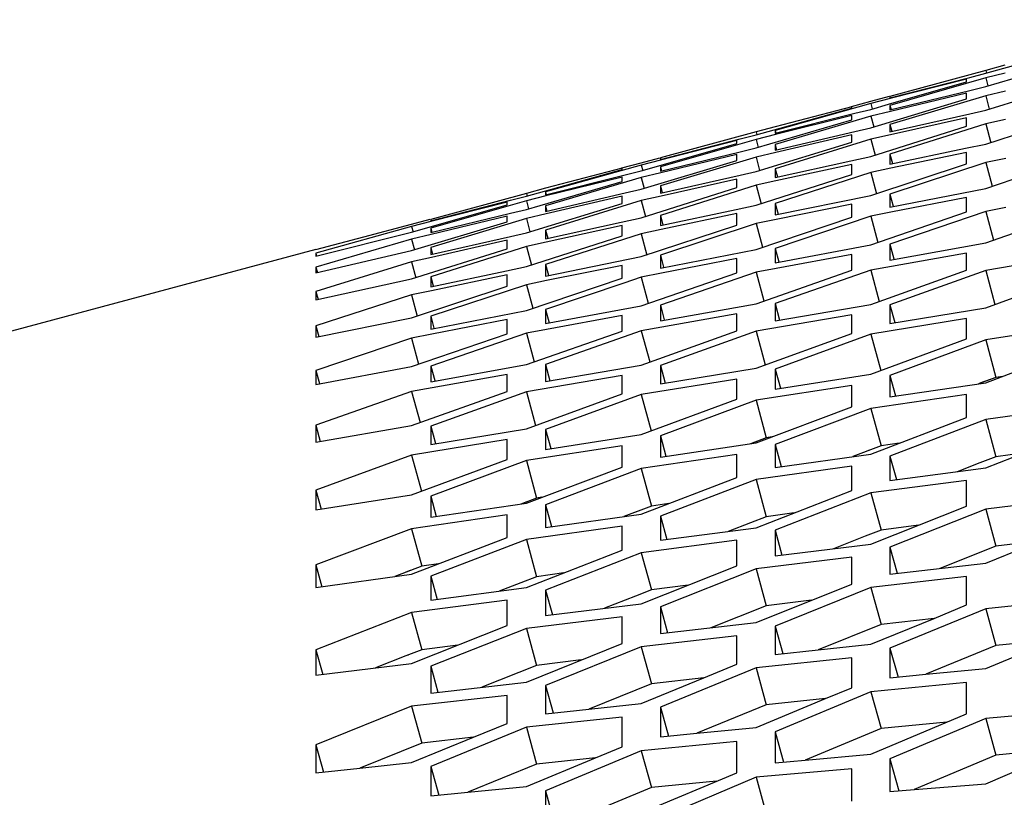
# Model space of a CAD drawing. Header units: millimetres. Extents: x 0 to 420, y 0 to 297.
# Tile 283 of 514: x 237.49 to 239.98, y 249.99 to 251.95. Entities that reach past the tile are written whole.
import ezdxf

# ---------------------------------------------------------------- set-up
doc = ezdxf.new("R2010")
doc.units = ezdxf.units.MM
doc.header["$LTSCALE"] = 23.1
doc.layers.get('0').update_dxf_attribs({"linetype": 'CONTINUOUS'})
doc.layers.add('DIM_PILOTEES', color=7, linetype='CONTINUOUS')
doc.styles.get("Standard").update_dxf_attribs({"font": 'txt', "width": 0.7})
doc.dimstyles.new('DIMSTYLE_1', dxfattribs={"dimtxt": 2.5, "dimasz": 3.5, "dimexe": 2, "dimexo": 0, "dimtad": 1, "dimdec": 0, "dimlfac": 10, "dimdsep": 46, "dimtxsty": 'Standard', "dimblk": '_FILLED', "dimblk1": '_FILLED', "dimblk2": '_FILLED', "dimcen": 0.09, "dimazin": 2, "dimtp": 1.2, "dimtm": 1.2, "dimtfac": 1, "dimtdec": 0, "dimtofl": 0, "dimtmove": 0, "dimatfit": 3, "dimldrblk": '_FILLED', "dimfxl": 0, "dimtolj": 1, "dimarcsym": 0})
doc.dimstyles.new('DIMSTYLE_2', dxfattribs={"dimtxt": 2.5, "dimasz": 3.5, "dimexe": 2, "dimexo": 0, "dimtad": 1, "dimdec": 0, "dimlfac": 10, "dimdsep": 46, "dimtxsty": 'Standard', "dimblk": '_FILLED', "dimblk1": '_FILLED', "dimblk2": '_FILLED', "dimcen": 0.09, "dimazin": 2, "dimtp": 0.5, "dimtm": 0.5, "dimtfac": 1, "dimtdec": 0, "dimtofl": 0, "dimtmove": 0, "dimatfit": 3, "dimldrblk": '_FILLED', "dimfxl": 0, "dimtolj": 1, "dimarcsym": 0})
doc.dimstyles.new('DIMSTYLE_4', dxfattribs={"dimtxt": 2.5, "dimasz": 3.5, "dimexe": 2, "dimexo": 0, "dimtad": 1, "dimdec": 0, "dimlfac": 10, "dimdsep": 46, "dimtxsty": 'Standard', "dimblk": '_FILLED', "dimblk1": '_FILLED', "dimblk2": '_FILLED', "dimcen": 0.09, "dimazin": 2, "dimtp": 0.8, "dimtm": 0.8, "dimtfac": 1, "dimtdec": 0, "dimtofl": 0, "dimtmove": 0, "dimatfit": 3, "dimldrblk": '_FILLED', "dimfxl": 0, "dimtolj": 1, "dimarcsym": 0})

# ---------------------------------------------------------------- blocks, each defined once
blk = doc.blocks.new('_FILLED')
at = {"color": 0, "linetype": 'ByBlock'}
blk.add_solid([(0, 0), (-1, 0.14286), (-1, -0.14286)], dxfattribs=at)
blk = doc.blocks.new('*D1')
at = {"layer": 'DIM_PILOTEES', "color": 2, "linetype": 'Continuous'}
for p, q in [((273.9153, 254.2086), (213.2201, 254.2086)), ((215.2201, 254.2086), (215.2201, 191.8279)), ((215.2201, 129.4471), (215.2201, 191.8279)), ((273.9407, 129.4471), (213.2201, 129.4471))]:
    blk.add_line(p, q, dxfattribs=at)
at = {"layer": 'DIM_PILOTEES', "color": 2, "linetype": 'Continuous', "xscale": 3.5, "yscale": 3.5, "zscale": 3.5}
for p, rotation in [((215.2201, 254.2086), 90), ((215.2201, 129.4471), 270)]:
    blk.add_blockref('_FILLED', p, dxfattribs=dict(at, rotation=rotation))
at = {"layer": 'DIM_PILOTEES', "color": 2, "linetype": 'Continuous', "insert": (212.0951, 191.6644), "char_height": 2.5, "width": 10.982143, "attachment_point": 2, "rotation": 90, "line_spacing_factor": 0.9}
blk.add_mtext('{\\ftxt;\\W0.0001;\\H0.0001;\\~}{\\ftxt;\\W2.9285714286;\\H2.5; }{\\ftxt;\\W0.0001;\\H0.0001;\\~}', dxfattribs=at)
blk = doc.blocks.new('*D2')
at = {"layer": 'DIM_PILOTEES', "color": 2, "linetype": 'Continuous'}
for p, q in [((226.3883, 206.1532), (226.3883, 267.8625)), ((243.2945, 226.4959), (243.2945, 267.8625)), ((226.3883, 265.8625), (218.8883, 265.8625)), ((218.8883, 265.8625), (234.8414, 265.8625)), ((250.7945, 265.8625), (234.8414, 265.8625)), ((243.2945, 265.8625), (250.7945, 265.8625))]:
    blk.add_line(p, q, dxfattribs=at)
at = {"layer": 'DIM_PILOTEES', "color": 2, "linetype": 'Continuous', "xscale": 3.5, "yscale": 3.5, "zscale": 3.5}
blk.add_blockref('_FILLED', (226.3883, 265.8625), dxfattribs=at)
at = {"layer": 'DIM_PILOTEES', "color": 2, "linetype": 'Continuous', "xscale": 3.5, "yscale": 3.5, "zscale": 3.5, "rotation": 180}
blk.add_blockref('_FILLED', (243.2945, 265.8625), dxfattribs=at)
at = {"layer": 'DIM_PILOTEES', "color": 2, "linetype": 'Continuous', "insert": (235.5503, 268.9875), "char_height": 2.5, "width": 8.035714, "attachment_point": 2, "line_spacing_factor": 0.9}
blk.add_mtext('{\\ftxt;\\W0.0001;\\H0.0001;\\~}{\\ftxt;\\W2.1428571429;\\H2.5; }{\\ftxt;\\W0.0001;\\H0.0001;\\~}', dxfattribs=at)
blk = doc.blocks.new('*D9')
at = {"layer": 'DIM_PILOTEES', "color": 2, "linetype": 'Continuous'}
for p, q in [((226.3883, 206.1532), (226.3883, 279.9641)), ((276.2211, 241.5579), (276.2211, 279.9641)), ((226.3883, 277.9641), (251.3047, 277.9641)), ((276.2211, 277.9641), (251.3047, 277.9641))]:
    blk.add_line(p, q, dxfattribs=at)
at = {"layer": 'DIM_PILOTEES', "color": 2, "linetype": 'Continuous', "xscale": 3.5, "yscale": 3.5, "zscale": 3.5, "rotation": 180}
blk.add_blockref('_FILLED', (226.3883, 277.9641), dxfattribs=at)
at = {"layer": 'DIM_PILOTEES', "color": 2, "linetype": 'Continuous', "xscale": 3.5, "yscale": 3.5, "zscale": 3.5}
blk.add_blockref('_FILLED', (276.2211, 277.9641), dxfattribs=at)
at = {"layer": 'DIM_PILOTEES', "color": 2, "linetype": 'Continuous', "insert": (253.158, 281.0891), "char_height": 2.5, "width": 8.839286, "attachment_point": 2, "line_spacing_factor": 0.9}
blk.add_mtext('{\\ftxt;\\W0.0001;\\H0.0001;\\~}{\\ftxt;\\W2.3571428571;\\H2.5; }{\\ftxt;\\W0.0001;\\H0.0001;\\~}', dxfattribs=at)

msp = doc.modelspace()

# ---------------------------------------------------------------- linework, layer by layer
at = {"color": 3, "linetype": 'Continuous'}
for p, q in [((239.9756, 251.8285), (240.1713, 251.883)), ((239.9298, 251.7822), (240.1713, 251.8531)), ((239.9298, 251.823), (239.6883, 251.7572)), ((239.8895, 251.8054), (239.9298, 251.8157)), ((239.9782, 251.8358), (239.9298, 251.823)), ((239.9298, 251.8157), (239.9756, 251.8285)), ((239.9789, 251.8163), (239.9298, 251.8041)), ((239.6844, 251.7374), (239.8815, 251.7937)), ((239.6883, 251.7536), (239.8895, 251.8054)), ((239.9298, 251.8041), (239.6883, 251.7347)), ((239.8815, 251.801), (239.6888, 251.7517)), ((239.8815, 251.7937), (239.8815, 251.801)), ((239.9298, 251.7226), (240.1713, 251.797)), ((239.6883, 251.7238), (239.8895, 251.7725)), ((239.8895, 251.7725), (239.9298, 251.7822)), ((239.9795, 251.7706), (239.9298, 251.759)), ((239.5915, 251.7322), (239.64, 251.745)), ((239.64, 251.745), (239.6872, 251.7578)), ((239.6888, 251.7517), (239.64, 251.7392)), ((239.64, 251.6782), (239.8815, 251.7508)), ((239.9298, 251.759), (239.6883, 251.686)), ((239.6883, 251.7572), (239.6883, 251.7536)), ((239.8815, 251.7653), (239.6894, 251.7192)), ((239.8815, 251.7508), (239.8815, 251.7653)), ((239.396, 251.6732), (239.5917, 251.7277)), ((239.64, 251.7392), (239.3985, 251.6716)), ((239.5917, 251.7313), (239.3987, 251.6805)), ((239.5917, 251.7277), (239.5917, 251.7313)), ((239.5998, 251.7146), (239.64, 251.7246)), ((239.64, 251.7246), (239.6844, 251.7374)), ((239.6894, 251.7192), (239.64, 251.7072)), ((239.6883, 251.7347), (239.6883, 251.7238)), ((239.8895, 251.7135), (239.9298, 251.7226)), ((239.3502, 251.6271), (239.5917, 251.6979)), ((239.3985, 251.6643), (239.5998, 251.7146)), ((239.64, 251.7072), (239.3985, 251.6361)), ((239.5917, 251.7088), (239.3993, 251.6611)), ((239.5917, 251.6979), (239.5917, 251.7088)), ((239.6883, 251.6679), (239.8895, 251.7135)), ((239.8815, 251.7036), (239.69, 251.6605)), ((239.8815, 251.6818), (239.8815, 251.7036)), ((239.9298, 251.6369), (240.1713, 251.7147)), ((239.98, 251.6987), (239.9298, 251.6877)), ((239.3502, 251.6677), (239.1087, 251.6019)), ((239.3987, 251.6805), (239.3502, 251.6677)), ((239.3502, 251.6604), (239.396, 251.6732)), ((239.3985, 251.6716), (239.3985, 251.6643)), ((239.3985, 251.6216), (239.5998, 251.6688)), ((239.5998, 251.6688), (239.64, 251.6782)), ((239.64, 251.6056), (239.8815, 251.6818)), ((239.9298, 251.6877), (239.6883, 251.6113)), ((239.6883, 251.686), (239.6883, 251.6679)), ((239.1087, 251.5983), (239.31, 251.6501)), ((239.3502, 251.6488), (239.1087, 251.5795)), ((239.3019, 251.6457), (239.1092, 251.5964)), ((239.3019, 251.6385), (239.3019, 251.6457)), ((239.31, 251.6501), (239.3502, 251.6604)), ((239.3993, 251.6611), (239.3502, 251.6488)), ((239.3502, 251.5677), (239.5917, 251.6421)), ((239.64, 251.6492), (239.3985, 251.5745)), ((239.5917, 251.6602), (239.3999, 251.6156)), ((239.5917, 251.6421), (239.5917, 251.6602)), ((239.69, 251.6605), (239.64, 251.6492)), ((239.1049, 251.5822), (239.3019, 251.6385)), ((239.1087, 251.5687), (239.31, 251.6174)), ((239.31, 251.6174), (239.3502, 251.6271)), ((239.3985, 251.6361), (239.3985, 251.6216)), ((239.6883, 251.5859), (239.8793, 251.6262)), ((239.8793, 251.6262), (239.9298, 251.6369)), ((239.0604, 251.5897), (239.1076, 251.6025)), ((239.1092, 251.5964), (239.0604, 251.5839)), ((239.0604, 251.5232), (239.3019, 251.5958)), ((239.3502, 251.6039), (239.1087, 251.5311)), ((239.1087, 251.6019), (239.1087, 251.5983)), ((239.3019, 251.6102), (239.1099, 251.564)), ((239.3019, 251.5958), (239.3019, 251.6102)), ((239.3999, 251.6156), (239.3502, 251.6039)), ((239.3985, 251.5528), (239.5897, 251.5947)), ((239.5897, 251.5947), (239.64, 251.6056)), ((239.6883, 251.6113), (239.6883, 251.5859)), ((239.8815, 251.6157), (239.6905, 251.5757)), ((239.8815, 251.5866), (239.8815, 251.6157)), ((239.9298, 251.525), (240.1713, 251.6063)), ((239.9804, 251.6006), (239.9298, 251.5904)), ((238.8165, 251.518), (239.0121, 251.5724)), ((239.0604, 251.5839), (238.819, 251.5163)), ((239.0121, 251.576), (238.8191, 251.5252)), ((239.0119, 251.5769), (239.0604, 251.5897)), ((239.0121, 251.5724), (239.0121, 251.576)), ((239.0202, 251.5594), (239.0604, 251.5694)), ((239.0604, 251.5694), (239.1049, 251.5822)), ((239.1087, 251.5795), (239.1087, 251.5687)), ((239.31, 251.5587), (239.3502, 251.5677)), ((239.3985, 251.5745), (239.3985, 251.5528)), ((239.5917, 251.5855), (239.4004, 251.544)), ((239.5917, 251.5602), (239.5917, 251.5855)), ((239.64, 251.5071), (239.8815, 251.5866)), ((239.6905, 251.5757), (239.64, 251.565)), ((239.9298, 251.5904), (239.6883, 251.5105)), ((238.7707, 251.472), (239.0121, 251.5428)), ((238.819, 251.5091), (239.0202, 251.5594)), ((239.0604, 251.5521), (238.819, 251.481)), ((239.0121, 251.5536), (238.8198, 251.5059)), ((239.0121, 251.5428), (239.0121, 251.5536)), ((239.1099, 251.564), (239.0604, 251.5521)), ((239.1087, 251.513), (239.31, 251.5587)), ((239.3019, 251.5487), (239.1104, 251.5056)), ((239.3019, 251.527), (239.3019, 251.5487)), ((239.3502, 251.4823), (239.5917, 251.5602)), ((239.4004, 251.544), (239.3502, 251.533)), ((239.64, 251.565), (239.3985, 251.4869)), ((238.8191, 251.5252), (238.7707, 251.5124)), ((238.7707, 251.5052), (238.8165, 251.518)), ((239.0202, 251.5138), (239.0604, 251.5232)), ((239.0604, 251.4509), (239.3019, 251.527)), ((239.3502, 251.533), (239.1087, 251.4566)), ((239.1087, 251.5311), (239.1087, 251.513)), ((239.6883, 251.4779), (239.9298, 251.525)), ((238.7707, 251.5124), (238.5292, 251.4466)), ((238.5292, 251.443), (238.7304, 251.4949)), ((238.7707, 251.4936), (238.5292, 251.4243)), ((238.7304, 251.4949), (238.7707, 251.5052)), ((238.8198, 251.5059), (238.7707, 251.4936)), ((238.819, 251.5163), (238.819, 251.5091)), ((238.819, 251.4666), (239.0202, 251.5138)), ((239.0604, 251.4943), (238.819, 251.4197)), ((239.0121, 251.5052), (238.8204, 251.4605)), ((239.0121, 251.4872), (239.0121, 251.5052)), ((239.1104, 251.5056), (239.0604, 251.4943)), ((239.3985, 251.458), (239.64, 251.5071)), ((239.6883, 251.5105), (239.6883, 251.4779)), ((239.8815, 251.5017), (239.6908, 251.4648)), ((239.8815, 251.4655), (239.8815, 251.5017)), ((238.5253, 251.427), (238.7224, 251.4833)), ((238.7224, 251.4905), (238.5297, 251.4412)), ((238.7224, 251.4833), (238.7224, 251.4905)), ((238.7304, 251.4623), (238.7707, 251.472)), ((238.7707, 251.4129), (239.0121, 251.4872)), ((238.819, 251.481), (238.819, 251.4666)), ((239.1087, 251.4314), (239.2997, 251.4717)), ((239.2997, 251.4717), (239.3502, 251.4823)), ((239.3985, 251.4869), (239.3985, 251.458)), ((239.5917, 251.4848), (239.4009, 251.4463)), ((239.5917, 251.4522), (239.5917, 251.4848)), ((239.9808, 251.4765), (239.9298, 251.467)), ((239.9298, 251.3872), (240.1713, 251.4719)), ((238.4809, 251.4344), (238.5281, 251.4472)), ((238.5292, 251.4135), (238.7304, 251.4623)), ((238.7707, 251.4489), (238.5292, 251.3761)), ((238.5292, 251.4466), (238.5292, 251.443)), ((238.7224, 251.4551), (238.5303, 251.4089)), ((238.7224, 251.4407), (238.7224, 251.4551)), ((238.8204, 251.4605), (238.7707, 251.4489)), ((239.0102, 251.44), (239.0604, 251.4509)), ((239.1087, 251.4566), (239.1087, 251.4314)), ((239.3019, 251.4612), (239.1109, 251.4211)), ((239.3019, 251.4323), (239.3019, 251.4612)), ((239.3502, 251.371), (239.5917, 251.4522)), ((239.4009, 251.4463), (239.3502, 251.4361)), ((239.64, 251.4549), (239.3985, 251.3734)), ((239.64, 251.3825), (239.8815, 251.4655)), ((239.6908, 251.4648), (239.64, 251.4549)), ((239.9298, 251.467), (239.6883, 251.3838)), ((238.4809, 251.4286), (238.2394, 251.3611)), ((238.3602, 251.4025), (238.4809, 251.4344)), ((238.5297, 251.4412), (238.4809, 251.4286)), ((238.4809, 251.3682), (238.7224, 251.4407)), ((238.4809, 251.4142), (238.5253, 251.427)), ((238.5292, 251.4243), (238.5292, 251.4135)), ((238.819, 251.398), (239.0102, 251.44)), ((238.819, 251.4197), (238.819, 251.398)), ((239.0121, 251.4309), (238.8209, 251.3892)), ((239.0121, 251.4056), (239.0121, 251.4309)), ((239.0604, 251.3528), (239.3019, 251.4323)), ((239.1109, 251.4211), (239.0604, 251.4105)), ((239.3502, 251.4361), (239.1087, 251.3563)), ((238.2394, 251.3539), (238.4809, 251.4142)), ((238.2394, 251.3704), (238.3602, 251.4025)), ((238.4809, 251.397), (238.2394, 251.3259)), ((238.5303, 251.4089), (238.4809, 251.397)), ((238.5292, 251.3581), (238.7304, 251.4038)), ((238.7224, 251.3939), (238.5309, 251.3507)), ((238.7224, 251.3722), (238.7224, 251.3939)), ((238.7304, 251.4038), (238.7707, 251.4129)), ((238.7707, 251.3278), (239.0121, 251.4056)), ((239.0604, 251.4105), (238.819, 251.3324)), ((238.2394, 251.3707), (235.0709, 250.5217)), ((238.2394, 251.3707), (238.2394, 251.3704)), ((238.2394, 251.3115), (238.4809, 251.3682)), ((238.4809, 251.2962), (238.7224, 251.3722)), ((238.7707, 251.3783), (238.5292, 251.302)), ((238.5292, 251.3761), (238.5292, 251.3581)), ((238.8209, 251.3892), (238.7707, 251.3783)), ((239.1087, 251.3238), (239.3502, 251.371)), ((239.3985, 251.3372), (239.64, 251.3825)), ((239.3985, 251.3734), (239.3985, 251.3372)), ((239.6883, 251.3439), (239.9298, 251.3872)), ((239.6883, 251.3838), (239.6883, 251.3439)), ((238.2394, 251.3611), (238.2394, 251.3539)), ((238.5309, 251.3507), (238.4809, 251.3394)), ((238.819, 251.3036), (239.0604, 251.3528)), ((239.1087, 251.3563), (239.1087, 251.3238)), ((239.3019, 251.3477), (239.1113, 251.3107)), ((239.3019, 251.3116), (239.3019, 251.3477)), ((239.5917, 251.3581), (239.4012, 251.3227)), ((239.5917, 251.3184), (239.5917, 251.3581)), ((239.8815, 251.3618), (239.64, 251.3188)), ((239.8815, 251.3183), (239.8815, 251.3618)), ((240.1713, 251.3587), (239.9298, 251.3177)), ((238.4809, 251.3394), (238.2394, 251.2648)), ((238.2394, 251.3259), (238.2394, 251.3115)), ((238.7202, 251.3172), (238.7707, 251.3278)), ((238.819, 251.3324), (238.819, 251.3036)), ((239.0121, 251.3306), (238.8213, 251.292)), ((239.0121, 251.2981), (239.0121, 251.3306)), ((239.4012, 251.3227), (239.3502, 251.3132)), ((239.3502, 251.2338), (239.5917, 251.3184)), ((239.64, 251.3188), (239.3985, 251.234)), ((239.64, 251.2321), (239.8815, 251.3183)), ((238.2394, 251.2433), (238.4809, 251.2962)), ((238.5292, 251.2768), (238.7202, 251.3172)), ((238.5292, 251.302), (238.5292, 251.2768)), ((238.7224, 251.3067), (238.5313, 251.2666)), ((238.7224, 251.2779), (238.7224, 251.3067)), ((238.7707, 251.217), (239.0121, 251.2981)), ((239.0604, 251.3008), (239.0162, 251.2859)), ((239.0604, 251.2287), (239.3019, 251.3116)), ((239.1113, 251.3107), (239.0604, 251.3008)), ((239.3502, 251.3132), (239.1087, 251.23)), ((239.9298, 251.3177), (239.6883, 251.2311)), ((239.9298, 251.2236), (240.1713, 251.3115)), ((238.4809, 251.1985), (238.7224, 251.2779)), ((238.7707, 251.2817), (238.5292, 251.202)), ((238.8213, 251.292), (238.7707, 251.2817)), ((239.0162, 251.2859), (238.819, 251.2194)), ((238.2394, 251.2648), (238.2394, 251.2433)), ((238.4809, 251.256), (238.2394, 251.178)), ((238.5313, 251.2666), (238.4809, 251.256)), ((238.819, 251.1834), (239.0604, 251.2287)), ((238.819, 251.2194), (238.819, 251.1834)), ((239.1087, 251.1904), (239.3502, 251.2338)), ((239.1087, 251.23), (239.1087, 251.1904)), ((239.3985, 251.234), (239.3985, 251.1907)), ((239.3985, 251.1907), (239.64, 251.2321)), ((239.6883, 251.2311), (239.6883, 251.1841)), ((239.6883, 251.1841), (239.9298, 251.2236)), ((238.2394, 251.1493), (238.4809, 251.1985)), ((238.5292, 251.1697), (238.7707, 251.217)), ((238.5292, 251.202), (238.5292, 251.1697)), ((239.0121, 251.2044), (238.8217, 251.1689)), ((239.0121, 251.1648), (239.0121, 251.2044)), ((239.3019, 251.2084), (239.0604, 251.1653)), ((239.3019, 251.1651), (239.3019, 251.2084)), ((239.5917, 251.2056), (239.3502, 251.1645)), ((239.5917, 251.1587), (239.5917, 251.2056)), ((239.8815, 251.196), (239.64, 251.1569)), ((239.8815, 251.1454), (239.8815, 251.196)), ((238.2394, 251.178), (238.2394, 251.1493)), ((238.7224, 251.1937), (238.5317, 251.1567)), ((238.7224, 251.1578), (238.7224, 251.1937)), ((238.8217, 251.1689), (238.7707, 251.1594)), ((240.1713, 251.1796), (239.9298, 251.1425)), ((238.4809, 251.1468), (238.2394, 251.0654)), ((238.4809, 251.075), (238.7224, 251.1578)), ((238.5317, 251.1567), (238.4809, 251.1468)), ((238.7707, 251.1594), (238.5292, 251.0763)), ((238.7707, 251.0803), (239.0121, 251.1648)), ((239.0604, 251.1653), (238.819, 251.0805)), ((239.0604, 251.0789), (239.3019, 251.1651)), ((239.3502, 251.1645), (239.1087, 251.078)), ((239.3502, 251.0708), (239.5917, 251.1587)), ((239.64, 251.1569), (239.3985, 251.0688)), ((239.64, 251.0558), (239.8815, 251.1454)), ((239.9298, 251.1425), (239.6883, 251.0527)), ((239.9298, 251.0341), (240.1713, 251.1253)), ((238.2394, 251.0295), (238.4809, 251.075)), ((238.5292, 251.0368), (238.7707, 251.0803)), ((238.5292, 251.0763), (238.5292, 251.0368)), ((238.819, 251.0805), (238.819, 251.0374)), ((238.819, 251.0374), (239.0604, 251.0789)), ((239.1087, 251.078), (239.1087, 251.0312)), ((239.1087, 251.0312), (239.3502, 251.0708)), ((238.2394, 251.0654), (238.2394, 251.0295)), ((238.7224, 251.055), (238.4809, 251.0118)), ((238.7224, 251.0119), (238.7224, 251.055)), ((239.0121, 251.0525), (238.7707, 251.0113)), ((239.0121, 251.0058), (239.0121, 251.0525)), ((239.3985, 251.0688), (239.3985, 251.0183)), ((239.3985, 251.0183), (239.64, 251.0558)), ((239.6883, 251.0527), (239.6883, 250.9986)), ((239.3019, 251.0433), (239.0604, 251.0041)), ((239.3019, 250.9929), (239.3019, 251.0433)), ((239.5917, 251.0273), (239.3502, 250.9901)), ((239.5917, 250.9732), (239.5917, 251.0273)), ((239.6883, 250.9986), (239.9298, 251.0341)), ((238.4809, 251.0118), (238.2394, 250.9271)), ((238.4809, 250.9258), (238.7224, 251.0119)), ((238.7707, 251.0113), (238.5292, 250.9249)), ((238.7707, 250.918), (239.0121, 251.0058)), ((239.0604, 251.0041), (238.819, 250.916)), ((239.8815, 251.0045), (239.64, 250.9693)), ((239.8815, 250.9467), (239.8815, 251.0045)), ((239.0604, 250.9034), (239.3019, 250.9929)), ((239.3502, 250.9901), (239.1087, 250.9004)), ((239.3502, 250.8821), (239.5917, 250.9732)), ((240.1713, 250.9749), (239.9298, 250.9417)), ((239.64, 250.9693), (239.3985, 250.8779)), ((239.64, 250.854), (239.8815, 250.9467)), ((238.2394, 250.9271), (238.2394, 250.8842)), ((238.2394, 250.8842), (238.4809, 250.9258)), ((238.5292, 250.9249), (238.5292, 250.8784)), ((239.9298, 250.9417), (239.6883, 250.8486)), ((238.5292, 250.8784), (238.7707, 250.918)), ((238.819, 250.916), (238.819, 250.8658)), ((238.819, 250.8658), (239.0604, 250.9034)), ((239.1087, 250.9004), (239.1087, 250.8465)), ((239.9298, 250.819), (240.1713, 250.9134)), ((238.7224, 250.8906), (238.4809, 250.8513)), ((238.7224, 250.8404), (238.7224, 250.8906)), ((239.0121, 250.875), (238.7707, 250.8376)), ((239.0121, 250.8211), (239.0121, 250.875)), ((239.1087, 250.8465), (239.3502, 250.8821)), ((239.3985, 250.8779), (239.3985, 250.8203)), ((238.4809, 250.8513), (238.2394, 250.7633)), ((239.3019, 250.8526), (239.0604, 250.8172)), ((239.3019, 250.7951), (239.3019, 250.8526)), ((239.3985, 250.8203), (239.64, 250.854)), ((239.6883, 250.8486), (239.6883, 250.7874)), ((238.4809, 250.751), (238.7224, 250.8404)), ((238.7707, 250.8376), (238.5292, 250.748)), ((238.7707, 250.7301), (239.0121, 250.8211)), ((239.5917, 250.8234), (239.3502, 250.7901)), ((239.5917, 250.7622), (239.5917, 250.8234)), ((239.0604, 250.8172), (238.819, 250.726)), ((239.6883, 250.7874), (239.9298, 250.819)), ((239.0604, 250.7024), (239.3019, 250.7951)), ((239.3502, 250.7901), (239.1087, 250.6971)), ((239.8815, 250.7874), (239.64, 250.7561)), ((239.8815, 250.7225), (239.8815, 250.7874)), ((238.2394, 250.7633), (238.2394, 250.7133)), ((238.2394, 250.7133), (238.4809, 250.751)), ((238.5292, 250.748), (238.5292, 250.6944)), ((239.3502, 250.6679), (239.5917, 250.7622)), ((239.64, 250.7561), (239.3985, 250.6615)), ((238.5292, 250.6944), (238.7707, 250.7301)), ((238.819, 250.726), (238.819, 250.6687)), ((239.64, 250.6266), (239.8815, 250.7225)), ((240.1713, 250.7445), (239.9298, 250.7152)), ((238.7224, 250.7007), (238.4809, 250.6652)), ((238.7224, 250.6434), (238.7224, 250.7007)), ((238.819, 250.6687), (239.0604, 250.7024)), ((239.1087, 250.6971), (239.1087, 250.6362)), ((239.9298, 250.7152), (239.6883, 250.619)), ((239.9298, 250.5784), (240.1713, 250.676)), ((238.4809, 250.6652), (238.2394, 250.574)), ((239.0121, 250.6719), (238.7707, 250.6384)), ((239.0121, 250.611), (239.0121, 250.6719)), ((239.1087, 250.6362), (239.3502, 250.6679)), ((239.3985, 250.6615), (239.3985, 250.5969)), ((238.4809, 250.5509), (238.7224, 250.6434)), ((238.7707, 250.6384), (238.5292, 250.5457)), ((239.3019, 250.6363), (239.0604, 250.6049)), ((239.3019, 250.5718), (239.3019, 250.6363)), ((239.3985, 250.5969), (239.64, 250.6266)), ((238.7707, 250.5168), (239.0121, 250.611)), ((239.0604, 250.6049), (238.819, 250.5105)), ((239.6883, 250.619), (239.6883, 250.5508)), ((238.2394, 250.574), (238.2394, 250.517)), ((239.5917, 250.594), (239.3502, 250.5646)), ((239.5917, 250.5257), (239.5917, 250.594)), ((239.6883, 250.5508), (239.9298, 250.5784)), ((238.2394, 250.517), (238.4809, 250.5509)), ((239.0604, 250.476), (239.3019, 250.5718)), ((239.3502, 250.5646), (239.1087, 250.4685)), ((238.5292, 250.5457), (238.5292, 250.485)), ((239.3502, 250.4283), (239.5917, 250.5257)), ((239.8815, 250.5447), (239.64, 250.5174)), ((239.8815, 250.4729), (239.8815, 250.5447)), ((238.5292, 250.485), (238.7707, 250.5168)), ((238.819, 250.5105), (238.819, 250.4461)), ((239.64, 250.5174), (239.3985, 250.4197)), ((238.7224, 250.4853), (238.4809, 250.4538)), ((238.7224, 250.421), (238.7224, 250.4853)), ((238.819, 250.4461), (239.0604, 250.476)), ((240.1713, 250.4887), (239.9298, 250.4634)), ((238.4809, 250.4538), (238.2394, 250.3595)), ((239.1087, 250.4685), (239.1087, 250.4005)), ((239.9298, 250.4634), (239.6883, 250.3641)), ((239.7994, 250.4392), (239.8815, 250.4729)), ((239.0121, 250.4434), (238.7707, 250.4139)), ((239.0121, 250.3755), (239.0121, 250.4434)), ((239.1087, 250.4005), (239.3502, 250.4283)), ((239.64, 250.3739), (239.7994, 250.4392)), ((238.4809, 250.3254), (238.7224, 250.421)), ((238.7707, 250.4139), (238.5292, 250.318)), ((239.3985, 250.4197), (239.3985, 250.3481)), ((239.9298, 250.3125), (240.1713, 250.4131)), ((238.7707, 250.2783), (239.0121, 250.3755)), ((239.3019, 250.3947), (239.0604, 250.3672)), ((239.3019, 250.3232), (239.3019, 250.3947)), ((239.5067, 250.3597), (239.64, 250.3739)), ((238.2394, 250.3595), (238.2394, 250.2954)), ((239.0604, 250.3672), (238.819, 250.2697)), ((239.3985, 250.3481), (239.5067, 250.3597)), ((239.6883, 250.3641), (239.6883, 250.2888)), ((238.2394, 250.2954), (238.4809, 250.3254)), ((239.5917, 250.3392), (239.3502, 250.3138)), ((239.5917, 250.264), (239.5917, 250.3392)), ((238.5292, 250.318), (238.5292, 250.2503)), ((239.3502, 250.3138), (239.1087, 250.2147)), ((239.2184, 250.289), (239.3019, 250.3232)), ((239.779, 250.2978), (239.9298, 250.3125)), ((238.5292, 250.2503), (238.7707, 250.2783)), ((239.0604, 250.2243), (239.2184, 250.289)), ((239.8815, 250.2768), (239.64, 250.2535)), ((239.6883, 250.2888), (239.779, 250.2978)), ((239.8815, 250.198), (239.8815, 250.2768)), ((238.819, 250.2697), (238.819, 250.1984)), ((239.64, 250.2535), (239.3985, 250.1528)), ((239.5258, 250.2366), (239.5917, 250.264)), ((238.7224, 250.2447), (238.4809, 250.2171)), ((238.7224, 250.1735), (238.7224, 250.2447)), ((239.3502, 250.1636), (239.5258, 250.2366)), ((238.4809, 250.2171), (238.2394, 250.1197)), ((238.819, 250.1984), (238.9285, 250.2102)), ((238.9285, 250.2102), (239.0604, 250.2243)), ((239.1087, 250.2147), (239.1087, 250.1397)), ((240.1713, 250.2076), (239.9298, 250.1863)), ((239.0121, 250.1898), (238.7707, 250.1642)), ((239.0121, 250.1148), (239.0121, 250.1898)), ((239.64, 250.096), (239.8815, 250.198)), ((239.9298, 250.1863), (239.6883, 250.084)), ((238.7707, 250.1642), (238.5292, 250.0652)), ((238.6374, 250.1388), (238.7224, 250.1735)), ((239.2008, 250.1489), (239.3502, 250.1636)), ((239.3985, 250.1528), (239.3985, 250.0742)), ((238.4809, 250.0748), (238.6374, 250.1388)), ((239.3019, 250.128), (239.0604, 250.1044)), ((239.1087, 250.1397), (239.2008, 250.1489)), ((239.3019, 250.0494), (239.3019, 250.128)), ((238.2394, 250.1197), (238.2394, 250.0487)), ((239.0604, 250.1044), (238.819, 250.0039)), ((238.9449, 250.087), (239.0121, 250.1148)), ((239.9298, 250.0215), (240.1713, 250.1251)), ((238.7707, 250.0146), (238.9449, 250.087)), ((239.3985, 250.0742), (239.4746, 250.0811)), ((239.4746, 250.0811), (239.64, 250.096)), ((239.6883, 250.084), (239.6883, 250.0018)), ((238.2394, 250.0487), (238.3504, 250.0608)), ((238.3504, 250.0608), (238.4809, 250.0748)), ((238.5292, 250.0652), (238.5292, 249.9906)), ((239.5917, 250.0593), (239.3502, 250.0378)), ((239.5917, 249.9771), (239.5917, 250.0593)), ((239.0604, 249.9476), (239.3019, 250.0494)), ((239.3502, 250.0378), (239.1087, 249.9358)), ((238.6226, 249.9999), (238.7707, 250.0146)), ((238.819, 250.0039), (238.819, 249.9256)), ((239.6883, 250.0018), (239.7498, 250.0069)), ((239.7498, 250.0069), (239.9298, 250.0215)), ((238.5292, 249.9906), (238.6226, 249.9999))]:
    msp.add_line(p, q, dxfattribs=at)
at = {"color": 7, "linetype": 'Continuous'}
for p, q in [((239.9298, 251.823), (239.9316, 251.8162)), ((239.9298, 251.8041), (239.9352, 251.7837)), ((239.9298, 251.759), (239.9389, 251.725)), ((239.64, 251.7392), (239.6436, 251.7256)), ((239.6883, 251.7347), (239.691, 251.7245)), ((239.64, 251.7072), (239.6473, 251.6801)), ((239.3502, 251.6677), (239.352, 251.6609)), ((239.3985, 251.6716), (239.4003, 251.6648)), ((239.6883, 251.686), (239.6928, 251.6691)), ((239.9298, 251.6877), (239.9425, 251.6403)), ((239.3502, 251.6488), (239.3557, 251.6286)), ((239.64, 251.6492), (239.6509, 251.6086)), ((239.3985, 251.6361), (239.4021, 251.6226)), ((239.3502, 251.6039), (239.3593, 251.5702)), ((239.6883, 251.6113), (239.6947, 251.5876)), ((239.0604, 251.5839), (239.0641, 251.5704)), ((239.1087, 251.5795), (239.1115, 251.5694)), ((239.3985, 251.5745), (239.404, 251.5543)), ((239.9298, 251.5904), (239.9459, 251.5305)), ((239.0604, 251.5521), (239.0677, 251.5251)), ((239.64, 251.565), (239.6546, 251.511)), ((239.1087, 251.5311), (239.1133, 251.5142)), ((239.3502, 251.533), (239.3629, 251.4858)), ((238.7707, 251.5124), (238.7725, 251.5057)), ((238.7707, 251.4936), (238.7761, 251.4734)), ((238.819, 251.5163), (238.8208, 251.5096)), ((239.0604, 251.4943), (239.0713, 251.4539)), ((239.6883, 251.5105), (239.6965, 251.4801)), ((238.819, 251.481), (238.8226, 251.4675)), ((239.3985, 251.4869), (239.4058, 251.4599)), ((238.7707, 251.4489), (238.7797, 251.4153)), ((239.1087, 251.4566), (239.1151, 251.4331)), ((239.64, 251.4549), (239.6579, 251.3887)), ((239.9298, 251.467), (239.9495, 251.3942)), ((238.4809, 251.4286), (238.4845, 251.4152)), ((238.5292, 251.4243), (238.5319, 251.4142)), ((238.819, 251.4197), (238.8244, 251.3995)), ((239.3502, 251.4361), (239.3663, 251.3764)), ((238.4809, 251.397), (238.4881, 251.3701)), ((239.0604, 251.4105), (239.0749, 251.3567)), ((238.5292, 251.3761), (238.5337, 251.3593)), ((238.7707, 251.3783), (238.7833, 251.3312)), ((239.3985, 251.3734), (239.4076, 251.3397)), ((239.6883, 251.3838), (239.6983, 251.3467)), ((238.2394, 251.3611), (238.2412, 251.3544)), ((239.1087, 251.3563), (239.1169, 251.326)), ((238.2394, 251.3259), (238.243, 251.3125)), ((238.4809, 251.3394), (238.4917, 251.2991)), ((238.819, 251.3324), (238.8262, 251.3056)), ((239.64, 251.3188), (239.6614, 251.2397)), ((238.5292, 251.302), (238.5355, 251.2785)), ((239.0604, 251.3008), (239.0783, 251.2349)), ((239.3502, 251.3132), (239.3698, 251.2407)), ((239.9298, 251.3177), (239.953, 251.2321)), ((238.7707, 251.2817), (238.7867, 251.2223)), ((238.2394, 251.2648), (238.2448, 251.2447)), ((238.4809, 251.256), (238.4953, 251.2024)), ((238.819, 251.2194), (238.828, 251.1858)), ((239.1087, 251.23), (239.1187, 251.1931)), ((239.3985, 251.234), (239.4097, 251.1926)), ((239.6883, 251.2311), (239.7005, 251.1861)), ((238.5292, 251.202), (238.5373, 251.1719)), ((238.2394, 251.178), (238.2466, 251.1512)), ((238.4809, 251.1468), (238.4986, 251.0811)), ((238.7707, 251.1594), (238.7902, 251.0872)), ((239.0604, 251.1653), (239.0818, 251.0866)), ((239.3502, 251.1645), (239.3734, 251.0792)), ((239.64, 251.1569), (239.665, 251.0651)), ((239.9298, 251.1425), (239.9557, 251.0477)), ((238.5292, 251.0763), (238.5391, 251.0395)), ((238.819, 251.0805), (238.8301, 251.0393)), ((239.1087, 251.078), (239.1209, 251.0333)), ((238.2394, 251.0654), (238.2484, 251.032)), ((239.3985, 251.0688), (239.4117, 251.0204)), ((239.6883, 251.0527), (239.7025, 251.0007)), ((239.9557, 251.0477), (239.912, 251.0315)), ((239.9557, 251.0477), (239.9154, 251.0328)), ((239.9727, 251.0503), (239.9557, 251.0477)), ((239.9727, 251.0503), (239.9557, 251.0477)), ((238.4809, 251.0118), (238.5022, 250.9334)), ((238.7707, 251.0113), (238.7937, 250.9264)), ((239.0604, 251.0041), (239.0853, 250.9127)), ((239.3502, 250.9901), (239.3761, 250.8953)), ((239.64, 250.9693), (239.6659, 250.8747)), ((238.2394, 250.9271), (238.2505, 250.8861)), ((238.5292, 250.9249), (238.5413, 250.8804)), ((239.9298, 250.9417), (239.9557, 250.8474)), ((238.819, 250.916), (238.8321, 250.8679)), ((239.1087, 250.9004), (239.1229, 250.8486)), ((239.3912, 250.8976), (239.3761, 250.8953)), ((239.3912, 250.8976), (239.3761, 250.8953)), ((239.3761, 250.8953), (239.3359, 250.8803)), ((239.3985, 250.8779), (239.4137, 250.8225)), ((239.6659, 250.8747), (239.5942, 250.8476)), ((239.7113, 250.8814), (239.6659, 250.8747)), ((238.4809, 250.8513), (238.5057, 250.7602)), ((239.6364, 250.8636), (239.6256, 250.8595)), ((239.6883, 250.8486), (239.7045, 250.7895)), ((239.9557, 250.8474), (239.9154, 250.8319)), ((240.0277, 250.8574), (239.9557, 250.8474)), ((238.7707, 250.8376), (238.7965, 250.7428)), ((239.9154, 250.8319), (239.8575, 250.8096)), ((239.0604, 250.8172), (239.0863, 250.7227)), ((239.3502, 250.7901), (239.3761, 250.6958)), ((238.2394, 250.7633), (238.2525, 250.7153)), ((238.5292, 250.748), (238.5433, 250.6965)), ((239.64, 250.7561), (239.6659, 250.662)), ((238.7965, 250.7428), (238.7563, 250.7279)), ((238.7696, 250.7329), (238.7563, 250.7279)), ((238.8098, 250.7449), (238.7965, 250.7428)), ((238.8098, 250.7449), (238.7965, 250.7428)), ((238.819, 250.726), (238.8341, 250.6708)), ((239.0863, 250.7227), (239.0164, 250.6963)), ((239.0863, 250.7227), (239.0461, 250.7075)), ((239.1299, 250.7291), (239.0863, 250.7227)), ((239.1299, 250.7291), (239.0863, 250.7227)), ((239.1087, 250.6971), (239.1249, 250.6383)), ((239.4465, 250.7056), (239.3761, 250.6958)), ((239.9298, 250.7152), (239.9557, 250.6215)), ((239.3359, 250.6803), (239.2796, 250.6587)), ((239.3761, 250.6958), (239.3359, 250.6803)), ((239.3761, 250.6958), (239.3359, 250.6803)), ((239.7601, 250.6744), (239.6659, 250.662)), ((238.4809, 250.6652), (238.5068, 250.5706)), ((239.3985, 250.6615), (239.4157, 250.599)), ((239.6659, 250.662), (239.6256, 250.6463)), ((239.6659, 250.662), (239.6256, 250.6463)), ((238.7707, 250.6384), (238.7965, 250.5441)), ((239.6256, 250.6463), (239.5457, 250.6151)), ((240.0713, 250.6356), (239.9557, 250.6215)), ((239.0604, 250.6049), (239.0863, 250.5109)), ((239.6883, 250.619), (239.7066, 250.5529)), ((239.9557, 250.6215), (239.8142, 250.5653)), ((238.2394, 250.574), (238.2545, 250.5191)), ((238.5485, 250.5768), (238.5068, 250.5706)), ((238.5485, 250.5768), (238.5068, 250.5706)), ((238.5068, 250.5706), (238.4386, 250.545)), ((238.4776, 250.5596), (238.4665, 250.5555)), ((238.8653, 250.5537), (238.7965, 250.5441)), ((239.3502, 250.5646), (239.3761, 250.4709)), ((238.5292, 250.5457), (238.5453, 250.4871)), ((238.7563, 250.5287), (238.7017, 250.5078)), ((238.7965, 250.5441), (238.7563, 250.5287)), ((238.7648, 250.532), (238.7563, 250.5287)), ((239.179, 250.5231), (239.0863, 250.5109)), ((238.819, 250.5105), (238.8361, 250.4483)), ((239.0863, 250.5109), (239.0461, 250.4952)), ((239.0863, 250.5109), (239.0461, 250.4952)), ((239.64, 250.5174), (239.6659, 250.424)), ((239.0461, 250.4952), (238.9677, 250.4646)), ((239.4903, 250.4849), (239.3761, 250.4709)), ((238.4809, 250.4538), (238.5068, 250.3597)), ((239.1087, 250.4685), (239.127, 250.4026)), ((239.3761, 250.4709), (239.2361, 250.4153)), ((239.9298, 250.4634), (239.9557, 250.3703)), ((239.6659, 250.424), (239.5067, 250.3597)), ((239.7994, 250.4392), (239.6659, 250.424)), ((238.7707, 250.4139), (238.7965, 250.3202)), ((239.3985, 250.4197), (239.4178, 250.3502)), ((240.1067, 250.3863), (239.9557, 250.3703)), ((238.2394, 250.3595), (238.2565, 250.2975)), ((238.5068, 250.3597), (238.4665, 250.3441)), ((238.5978, 250.3718), (238.5068, 250.3597)), ((239.0604, 250.3672), (239.0863, 250.2738)), ((239.6883, 250.3641), (239.7087, 250.2909)), ((239.9557, 250.3703), (239.779, 250.2978)), ((238.4665, 250.3441), (238.3897, 250.3141)), ((238.4727, 250.3465), (238.4665, 250.3441)), ((238.9092, 250.3341), (238.7965, 250.3202)), ((238.5292, 250.318), (238.5473, 250.2524)), ((238.7965, 250.3202), (238.6581, 250.2653)), ((239.3502, 250.3138), (239.3761, 250.2207)), ((239.2184, 250.289), (239.0863, 250.2738)), ((238.819, 250.2697), (238.8382, 250.2005)), ((239.0863, 250.2738), (238.9285, 250.2102)), ((239.64, 250.2535), (239.6659, 250.1607)), ((239.5258, 250.2366), (239.3761, 250.2207)), ((238.4809, 250.2171), (238.5068, 250.1237)), ((239.1087, 250.2147), (239.129, 250.1417)), ((239.3761, 250.2207), (239.2008, 250.1489)), ((239.8316, 250.1769), (239.6659, 250.1607)), ((239.9298, 250.1863), (239.9557, 250.0939)), ((238.7707, 250.1642), (238.7965, 250.0711)), ((239.3985, 250.1528), (239.4199, 250.0761)), ((239.6659, 250.1607), (239.4746, 250.0811)), ((238.6374, 250.1388), (238.5068, 250.1237)), ((238.2394, 250.1197), (238.2585, 250.0508)), ((238.5068, 250.1237), (238.3504, 250.0608)), ((239.0604, 250.1044), (239.0863, 250.0117)), ((240.1361, 250.11), (239.9557, 250.0939)), ((238.9449, 250.087), (238.7965, 250.0711)), ((239.6883, 250.084), (239.7109, 250.0037)), ((239.9557, 250.0939), (239.7497, 250.0069)), ((238.5292, 250.0652), (238.5494, 249.9926)), ((238.7965, 250.0711), (238.6226, 249.9999)), ((239.2508, 250.0279), (239.0863, 250.0117)), ((239.3502, 250.0378), (239.3761, 249.9455)), ((238.819, 250.0039), (238.8403, 249.9276)), ((239.0863, 250.0117), (238.8963, 249.9327))]:
    msp.add_line(p, q, dxfattribs=at)

# ---------------------------------------------------------------- dimensions: what is measured, and where the dimension line sits
at = {"layer": 'DIM_PILOTEES', "color": 2, "linetype": 'Continuous'}
for base, p1, p2, angle, text, dimstyle, picture, middle in [((226.3883, 277.9641), (276.2211, 241.5579), (226.3883, 206.1532), 180, '{\\ftxt;\\W0.0001;\\H0.0001;\\~}{\\ftxt;\\W2.3571428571;\\H2.5; }{\\ftxt;\\W0.0001;\\H0.0001;\\~}', 'DIMSTYLE_4', '*D9', (252.8009, 277.9641)), ((226.3883, 265.8625), (243.2945, 226.4959), (226.3883, 206.1532), 180, '{\\ftxt;\\W0.0001;\\H0.0001;\\~}{\\ftxt;\\W2.1428571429;\\H2.5; }{\\ftxt;\\W0.0001;\\H0.0001;\\~}', 'DIMSTYLE_2', '*D2', (235.1932, 265.8625)), ((215.2201, 254.2086), (273.9407, 129.4471), (273.9153, 254.2086), 90, '{\\ftxt;\\W0.0001;\\H0.0001;\\~}{\\ftxt;\\W2.9285714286;\\H2.5; }{\\ftxt;\\W0.0001;\\H0.0001;\\~}', 'DIMSTYLE_1', '*D1', (215.2201, 191.3072))]:
    dim = msp.add_linear_dim(base=base, p1=p1, p2=p2, angle=angle, text=text, dimstyle=dimstyle, dxfattribs=at)
    dim.commit()
    dim.dimension.update_dxf_attribs({"geometry": picture, "text_midpoint": middle, "dimtype": 160})

doc.saveas('drawing.dxf')
